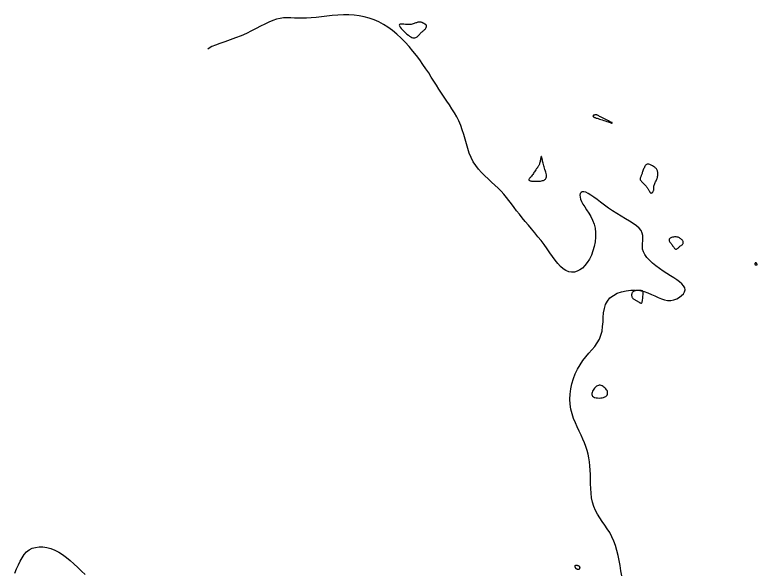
# Model space of a CAD drawing. Extents: x 3040093 to 3056816, y 408076 to 509144.
# Drawn here: x 3041447.5 to 3041597.5, y 421909.7 to 422022.3 of the extents above; entities that cross this region are included whole.
import ezdxf

# ---------------------------------------------------------------- set-up
doc = ezdxf.new("R2010")
doc.units = 0
doc.layers.add('V-CHAN-CONT-EL17', color=7, linetype='Continuous')

msp = doc.modelspace()

# ---------------------------------------------------------------- linework, layer by layer
at = {"layer": 'V-CHAN-CONT-EL17'}
for points in [[(3041570.14, 421908.9), (3041569.97, 421909.95), (3041569.79, 421911), (3041569.6, 421912.04), (3041569.38, 421913.06), (3041569.14, 421914.06), (3041568.85, 421915.02), (3041568.52, 421915.95), (3041568.14, 421916.82), (3041567.69, 421917.65), (3041567.21, 421918.43), (3041566.7, 421919.18), (3041566.18, 421919.91), (3041565.68, 421920.64), (3041565.22, 421921.39), (3041564.81, 421922.15), (3041564.47, 421922.96), (3041564.22, 421923.82), (3041564.04, 421924.71), (3041563.93, 421925.64), (3041563.87, 421926.58), (3041563.83, 421927.53), (3041563.81, 421928.47), (3041563.8, 421929.39), (3041563.76, 421930.28), (3041563.7, 421931.14), (3041563.6, 421931.96), (3041563.48, 421932.75), (3041563.31, 421933.52), (3041563.11, 421934.28), (3041562.87, 421935.04), (3041562.59, 421935.8), (3041562.27, 421936.57), (3041561.91, 421937.36), (3041561.53, 421938.17), (3041561.14, 421939), (3041560.76, 421939.86), (3041560.41, 421940.75), (3041560.11, 421941.67), (3041559.87, 421942.61), (3041559.72, 421943.6), (3041559.67, 421944.61), (3041559.71, 421945.65), (3041559.85, 421946.7), (3041560.07, 421947.74), (3041560.37, 421948.77), (3041560.75, 421949.76), (3041561.2, 421950.71), (3041561.71, 421951.59), (3041562.27, 421952.41), (3041562.88, 421953.17), (3041563.49, 421953.89), (3041564.09, 421954.59), (3041564.66, 421955.29), (3041565.17, 421956), (3041565.6, 421956.75), (3041565.93, 421957.54), (3041566.14, 421958.39), (3041566.27, 421959.29), (3041566.34, 421960.22), (3041566.39, 421961.14), (3041566.47, 421962.05), (3041566.61, 421962.92), (3041566.85, 421963.73), (3041567.22, 421964.45), (3041567.75, 421965.08), (3041568.43, 421965.6), (3041569.22, 421966.02), (3041570.09, 421966.34), (3041571.01, 421966.55), (3041571.96, 421966.66), (3041572.89, 421966.67), (3041573.79, 421966.57), (3041574.63, 421966.38), (3041575.41, 421966.11), (3041576.14, 421965.8), (3041576.83, 421965.48), (3041577.49, 421965.16), (3041578.13, 421964.89), (3041578.76, 421964.69), (3041579.4, 421964.58), (3041580.03, 421964.59), (3041580.65, 421964.71), (3041581.25, 421964.92), (3041581.78, 421965.21), (3041582.23, 421965.55), (3041582.59, 421965.93), (3041582.82, 421966.34), (3041582.91, 421966.74), (3041582.84, 421967.14), (3041582.62, 421967.54), (3041582.28, 421967.92), (3041581.82, 421968.32), (3041581.27, 421968.72), (3041580.64, 421969.13), (3041579.96, 421969.57), (3041579.24, 421970.03), (3041578.5, 421970.52), (3041577.75, 421971.03), (3041577.03, 421971.57), (3041576.36, 421972.12), (3041575.74, 421972.69), (3041575.21, 421973.26), (3041574.79, 421973.83), (3041574.5, 421974.41), (3041574.34, 421974.97), (3041574.29, 421975.53), (3041574.31, 421976.08), (3041574.36, 421976.62), (3041574.4, 421977.16), (3041574.38, 421977.68), (3041574.28, 421978.19), (3041574.05, 421978.68), (3041573.65, 421979.17), (3041573.12, 421979.65), (3041572.46, 421980.12), (3041571.71, 421980.6), (3041570.89, 421981.09), (3041570.03, 421981.59), (3041569.15, 421982.12), (3041568.27, 421982.67), (3041567.43, 421983.24), (3041566.62, 421983.83), (3041565.86, 421984.41), (3041565.15, 421984.96), (3041564.49, 421985.46), (3041563.89, 421985.88), (3041563.35, 421986.22), (3041562.88, 421986.45), (3041562.48, 421986.55), (3041562.16, 421986.53), (3041561.92, 421986.4), (3041561.76, 421986.17), (3041561.69, 421985.86), (3041561.7, 421985.48), (3041561.8, 421985.04), (3041562, 421984.56), (3041562.29, 421984.03), (3041562.64, 421983.47), (3041563.04, 421982.86), (3041563.46, 421982.21), (3041563.86, 421981.52), (3041564.23, 421980.79), (3041564.53, 421980), (3041564.75, 421979.16), (3041564.85, 421978.28), (3041564.85, 421977.36), (3041564.76, 421976.43), (3041564.57, 421975.5), (3041564.31, 421974.6), (3041563.99, 421973.74), (3041563.6, 421972.95), (3041563.17, 421972.24), (3041562.69, 421971.63), (3041562.19, 421971.13), (3041561.66, 421970.73), (3041561.11, 421970.46), (3041560.55, 421970.3), (3041559.98, 421970.27), (3041559.42, 421970.37), (3041558.86, 421970.6), (3041558.31, 421970.97), (3041557.77, 421971.46), (3041557.24, 421972.04), (3041556.7, 421972.71), (3041556.16, 421973.45), (3041555.61, 421974.23), (3041555.04, 421975.03), (3041554.45, 421975.85), (3041553.83, 421976.66), (3041553.2, 421977.45), (3041552.56, 421978.24), (3041551.91, 421979.02), (3041551.27, 421979.78), (3041550.64, 421980.53), (3041550.03, 421981.27), (3041549.44, 421981.99), (3041548.89, 421982.7), (3041548.37, 421983.39), (3041547.86, 421984.07), (3041547.35, 421984.74), (3041546.83, 421985.39), (3041546.3, 421986.04), (3041545.75, 421986.67), (3041545.15, 421987.29), (3041544.52, 421987.9), (3041543.85, 421988.51), (3041543.16, 421989.12), (3041542.48, 421989.75), (3041541.82, 421990.41), (3041541.19, 421991.1), (3041540.62, 421991.83), (3041540.11, 421992.61), (3041539.69, 421993.45), (3041539.33, 421994.33), (3041539.02, 421995.25), (3041538.74, 421996.2), (3041538.48, 421997.15), (3041538.21, 421998.1), (3041537.92, 421999.04), (3041537.59, 421999.96), (3041537.21, 422000.84), (3041536.79, 422001.68), (3041536.32, 422002.5), (3041535.82, 422003.3), (3041535.31, 422004.09), (3041534.78, 422004.88), (3041534.25, 422005.66), (3041533.72, 422006.44), (3041533.2, 422007.24), (3041532.69, 422008.05), (3041532.18, 422008.87), (3041531.66, 422009.71), (3041531.13, 422010.55), (3041530.57, 422011.41), (3041529.97, 422012.29), (3041529.34, 422013.17), (3041528.66, 422014.07), (3041527.94, 422014.98), (3041527.17, 422015.87), (3041526.38, 422016.74), (3041525.54, 422017.58), (3041524.69, 422018.37), (3041523.8, 422019.1), (3041522.9, 422019.77), (3041521.98, 422020.35), (3041521.05, 422020.85), (3041520.1, 422021.28), (3041519.12, 422021.63), (3041518.13, 422021.9), (3041517.11, 422022.1), (3041516.06, 422022.23), (3041514.99, 422022.29), (3041513.89, 422022.29), (3041512.78, 422022.23), (3041511.66, 422022.13), (3041510.55, 422022.01), (3041509.47, 422021.88), (3041508.41, 422021.76), (3041507.41, 422021.66), (3041506.46, 422021.6), (3041505.58, 422021.59), (3041504.77, 422021.61), (3041504, 422021.64), (3041503.26, 422021.68), (3041502.54, 422021.69), (3041501.83, 422021.66), (3041501.12, 422021.57), (3041500.4, 422021.41), (3041499.64, 422021.16), (3041498.85, 422020.83), (3041498.03, 422020.43), (3041497.17, 422019.99), (3041496.26, 422019.52), (3041495.31, 422019.03), (3041494.3, 422018.54), (3041493.25, 422018.07), (3041492.14, 422017.63), (3041491.03, 422017.23), (3041489.94, 422016.85), (3041488.93, 422016.5), (3041488.04, 422016.17), (3041487.32, 422015.87), (3041486.8, 422015.59), (3041486.53, 422015.33)], [(3041447.54, 421909.48), (3041447.89, 421910.32), (3041448.25, 421911.13), (3041448.62, 421911.89), (3041449, 421912.58), (3041449.43, 421913.2), (3041449.91, 421913.74), (3041450.44, 421914.17), (3041451.05, 421914.48), (3041451.72, 421914.68), (3041452.44, 421914.78), (3041453.2, 421914.76), (3041453.99, 421914.65), (3041454.79, 421914.43), (3041455.6, 421914.12), (3041456.4, 421913.71), (3041457.19, 421913.22), (3041457.96, 421912.65), (3041458.72, 421912.01), (3041459.48, 421911.34), (3041460.23, 421910.62), (3041460.97, 421909.89), (3041461.73, 421909.16)]]:
    msp.add_lwpolyline(points, dxfattribs=at)
for points in [[(3041525.22, 422020.04), (3041525.35, 422019.81), (3041525.56, 422019.55), (3041525.82, 422019.27), (3041526.11, 422018.97), (3041526.42, 422018.69), (3041526.73, 422018.42), (3041527.02, 422018.18), (3041527.28, 422017.99), (3041527.51, 422017.84), (3041527.72, 422017.73), (3041527.9, 422017.66), (3041528.06, 422017.62), (3041528.22, 422017.62), (3041528.36, 422017.64), (3041528.5, 422017.7), (3041528.64, 422017.78), (3041528.78, 422017.88), (3041528.91, 422017.99), (3041529.05, 422018.12), (3041529.18, 422018.25), (3041529.31, 422018.39), (3041529.44, 422018.52), (3041529.57, 422018.65), (3041529.69, 422018.76), (3041529.81, 422018.87), (3041529.92, 422018.97), (3041530.02, 422019.06), (3041530.12, 422019.14), (3041530.22, 422019.23), (3041530.3, 422019.31), (3041530.39, 422019.4), (3041530.46, 422019.49), (3041530.52, 422019.58), (3041530.58, 422019.67), (3041530.62, 422019.76), (3041530.66, 422019.85), (3041530.68, 422019.93), (3041530.69, 422020.01), (3041530.69, 422020.09), (3041530.67, 422020.15), (3041530.63, 422020.21), (3041530.59, 422020.26), (3041530.54, 422020.31), (3041530.48, 422020.35), (3041530.42, 422020.4), (3041530.35, 422020.44), (3041530.29, 422020.48), (3041530.23, 422020.52), (3041530.16, 422020.56), (3041530.1, 422020.6), (3041530.04, 422020.64), (3041529.97, 422020.68), (3041529.89, 422020.71), (3041529.81, 422020.74), (3041529.72, 422020.77), (3041529.62, 422020.79), (3041529.5, 422020.8), (3041529.38, 422020.81), (3041529.25, 422020.81), (3041529.11, 422020.8), (3041528.97, 422020.78), (3041528.82, 422020.74), (3041528.67, 422020.7), (3041528.51, 422020.65), (3041528.35, 422020.59), (3041528.18, 422020.53), (3041528, 422020.46), (3041527.8, 422020.41), (3041527.57, 422020.36), (3041527.33, 422020.34), (3041527.05, 422020.33), (3041526.75, 422020.34), (3041526.43, 422020.37), (3041526.12, 422020.4), (3041525.82, 422020.42), (3041525.56, 422020.42), (3041525.35, 422020.4), (3041525.22, 422020.33), (3041525.17, 422020.21)], [(3041564.32, 422001.9), (3041564.31, 422001.86), (3041564.32, 422001.82), (3041564.34, 422001.78), (3041564.37, 422001.74), (3041564.4, 422001.71), (3041564.44, 422001.67), (3041564.49, 422001.64), (3041564.54, 422001.61), (3041564.59, 422001.58), (3041564.66, 422001.56), (3041564.74, 422001.53), (3041564.84, 422001.49), (3041564.98, 422001.44), (3041565.14, 422001.39), (3041565.35, 422001.32), (3041565.6, 422001.24), (3041565.88, 422001.15), (3041566.18, 422001.05), (3041566.49, 422000.95), (3041566.8, 422000.85), (3041567.09, 422000.75), (3041567.36, 422000.67), (3041567.58, 422000.59), (3041567.77, 422000.53), (3041567.91, 422000.48), (3041568.01, 422000.44), (3041568.08, 422000.42), (3041568.12, 422000.4), (3041568.15, 422000.39), (3041568.16, 422000.39), (3041568.17, 422000.39), (3041568.17, 422000.39), (3041568.17, 422000.39), (3041568.18, 422000.39), (3041568.18, 422000.4), (3041568.18, 422000.41), (3041568.19, 422000.41), (3041568.19, 422000.42), (3041568.19, 422000.43), (3041568.19, 422000.44), (3041568.19, 422000.45), (3041568.2, 422000.46), (3041568.2, 422000.46), (3041568.2, 422000.47), (3041568.2, 422000.48), (3041568.19, 422000.49), (3041568.19, 422000.49), (3041568.19, 422000.5), (3041568.17, 422000.51), (3041568.15, 422000.52), (3041568.1, 422000.54), (3041568.04, 422000.57), (3041567.94, 422000.62), (3041567.81, 422000.68), (3041567.65, 422000.76), (3041567.44, 422000.86), (3041567.19, 422000.98), (3041566.93, 422001.11), (3041566.65, 422001.25), (3041566.37, 422001.39), (3041566.1, 422001.53), (3041565.86, 422001.65), (3041565.65, 422001.76), (3041565.47, 422001.86), (3041565.34, 422001.93), (3041565.23, 422001.99), (3041565.15, 422002.03), (3041565.08, 422002.07), (3041565.02, 422002.09), (3041564.96, 422002.1), (3041564.9, 422002.1), (3041564.83, 422002.09), (3041564.75, 422002.09), (3041564.67, 422002.07), (3041564.59, 422002.05), (3041564.51, 422002.03), (3041564.44, 422002), (3041564.39, 422001.97), (3041564.34, 422001.93)], [(3041551.37, 421988.91), (3041551.42, 421988.85), (3041551.5, 421988.81), (3041551.61, 421988.77), (3041551.74, 421988.74), (3041551.89, 421988.71), (3041552.06, 421988.69), (3041552.25, 421988.67), (3041552.44, 421988.66), (3041552.65, 421988.65), (3041552.86, 421988.65), (3041553.08, 421988.65), (3041553.3, 421988.66), (3041553.51, 421988.68), (3041553.72, 421988.71), (3041553.93, 421988.74), (3041554.12, 421988.79), (3041554.3, 421988.84), (3041554.46, 421988.91), (3041554.6, 421989), (3041554.72, 421989.11), (3041554.82, 421989.23), (3041554.88, 421989.38), (3041554.92, 421989.55), (3041554.92, 421989.75), (3041554.9, 421989.98), (3041554.85, 421990.22), (3041554.79, 421990.47), (3041554.71, 421990.73), (3041554.62, 421991.01), (3041554.53, 421991.28), (3041554.45, 421991.55), (3041554.37, 421991.81), (3041554.3, 421992.07), (3041554.24, 421992.31), (3041554.19, 421992.53), (3041554.14, 421992.74), (3041554.1, 421992.93), (3041554.06, 421993.1), (3041554.03, 421993.24), (3041554.01, 421993.35), (3041553.99, 421993.44), (3041553.98, 421993.51), (3041553.96, 421993.56), (3041553.95, 421993.59), (3041553.94, 421993.61), (3041553.93, 421993.63), (3041553.93, 421993.64), (3041553.91, 421993.64), (3041553.9, 421993.65), (3041553.89, 421993.65), (3041553.88, 421993.66), (3041553.87, 421993.66), (3041553.85, 421993.66), (3041553.85, 421993.66), (3041553.84, 421993.66), (3041553.83, 421993.65), (3041553.82, 421993.64), (3041553.82, 421993.63), (3041553.81, 421993.6), (3041553.8, 421993.55), (3041553.79, 421993.49), (3041553.77, 421993.41), (3041553.75, 421993.3), (3041553.73, 421993.16), (3041553.69, 421993), (3041553.66, 421992.82), (3041553.62, 421992.64), (3041553.57, 421992.46), (3041553.53, 421992.28), (3041553.48, 421992.11), (3041553.43, 421991.97), (3041553.38, 421991.85), (3041553.33, 421991.75), (3041553.27, 421991.67), (3041553.21, 421991.59), (3041553.15, 421991.52), (3041553.08, 421991.43), (3041553.01, 421991.34), (3041552.92, 421991.23), (3041552.83, 421991.1), (3041552.74, 421990.95), (3041552.63, 421990.78), (3041552.52, 421990.6), (3041552.4, 421990.42), (3041552.29, 421990.23), (3041552.16, 421990.05), (3041552.04, 421989.88), (3041551.91, 421989.72), (3041551.79, 421989.58), (3041551.67, 421989.45), (3041551.56, 421989.33), (3041551.48, 421989.23), (3041551.41, 421989.13), (3041551.37, 421989.05), (3041551.35, 421988.97)], [(3041574.02, 421988.76), (3041574.12, 421988.64), (3041574.25, 421988.5), (3041574.38, 421988.36), (3041574.53, 421988.22), (3041574.67, 421988.08), (3041574.81, 421987.94), (3041574.94, 421987.8), (3041575.06, 421987.67), (3041575.16, 421987.54), (3041575.25, 421987.42), (3041575.34, 421987.29), (3041575.41, 421987.18), (3041575.48, 421987.06), (3041575.54, 421986.95), (3041575.6, 421986.84), (3041575.66, 421986.73), (3041575.72, 421986.62), (3041575.77, 421986.52), (3041575.83, 421986.43), (3041575.89, 421986.36), (3041575.96, 421986.3), (3041576.02, 421986.27), (3041576.09, 421986.26), (3041576.16, 421986.29), (3041576.24, 421986.33), (3041576.31, 421986.4), (3041576.38, 421986.48), (3041576.45, 421986.58), (3041576.5, 421986.68), (3041576.55, 421986.78), (3041576.58, 421986.88), (3041576.6, 421986.97), (3041576.61, 421987.06), (3041576.6, 421987.15), (3041576.6, 421987.24), (3041576.6, 421987.33), (3041576.6, 421987.44), (3041576.61, 421987.56), (3041576.64, 421987.69), (3041576.68, 421987.85), (3041576.74, 421988.02), (3041576.81, 421988.2), (3041576.89, 421988.38), (3041576.97, 421988.57), (3041577.05, 421988.75), (3041577.13, 421988.91), (3041577.19, 421989.06), (3041577.25, 421989.2), (3041577.29, 421989.31), (3041577.33, 421989.41), (3041577.35, 421989.51), (3041577.37, 421989.6), (3041577.38, 421989.69), (3041577.39, 421989.79), (3041577.4, 421989.91), (3041577.4, 421990.03), (3041577.4, 421990.17), (3041577.4, 421990.32), (3041577.39, 421990.47), (3041577.37, 421990.62), (3041577.33, 421990.78), (3041577.28, 421990.92), (3041577.22, 421991.06), (3041577.13, 421991.19), (3041577.03, 421991.3), (3041576.91, 421991.4), (3041576.79, 421991.5), (3041576.65, 421991.59), (3041576.51, 421991.67), (3041576.36, 421991.75), (3041576.21, 421991.83), (3041576.06, 421991.91), (3041575.91, 421991.98), (3041575.77, 421992.04), (3041575.63, 421992.09), (3041575.49, 421992.12), (3041575.36, 421992.13), (3041575.24, 421992.11), (3041575.12, 421992.05), (3041575.01, 421991.96), (3041574.9, 421991.84), (3041574.81, 421991.69), (3041574.71, 421991.52), (3041574.63, 421991.34), (3041574.55, 421991.15), (3041574.48, 421990.96), (3041574.41, 421990.76), (3041574.34, 421990.58), (3041574.28, 421990.41), (3041574.22, 421990.24), (3041574.17, 421990.09), (3041574.12, 421989.94), (3041574.07, 421989.81), (3041574.02, 421989.68), (3041573.97, 421989.58), (3041573.93, 421989.48), (3041573.89, 421989.39), (3041573.85, 421989.31), (3041573.83, 421989.23), (3041573.83, 421989.15), (3041573.84, 421989.06), (3041573.87, 421988.97), (3041573.93, 421988.87)], [(3041580.31, 421975.79), (3041580.41, 421975.63), (3041580.52, 421975.48), (3041580.62, 421975.34), (3041580.72, 421975.2), (3041580.81, 421975.1), (3041580.91, 421975.01), (3041581, 421974.96), (3041581.1, 421974.95), (3041581.19, 421974.96), (3041581.28, 421975.01), (3041581.37, 421975.07), (3041581.47, 421975.15), (3041581.57, 421975.24), (3041581.67, 421975.34), (3041581.77, 421975.43), (3041581.88, 421975.52), (3041582, 421975.6), (3041582.11, 421975.68), (3041582.21, 421975.75), (3041582.31, 421975.83), (3041582.4, 421975.91), (3041582.46, 421975.99), (3041582.52, 421976.08), (3041582.54, 421976.18), (3041582.55, 421976.28), (3041582.54, 421976.39), (3041582.51, 421976.49), (3041582.46, 421976.6), (3041582.39, 421976.71), (3041582.31, 421976.82), (3041582.21, 421976.92), (3041582.09, 421977.03), (3041581.96, 421977.12), (3041581.82, 421977.2), (3041581.67, 421977.27), (3041581.51, 421977.33), (3041581.34, 421977.38), (3041581.15, 421977.41), (3041580.96, 421977.42), (3041580.77, 421977.41), (3041580.57, 421977.38), (3041580.37, 421977.34), (3041580.19, 421977.28), (3041580.03, 421977.21), (3041579.89, 421977.13), (3041579.78, 421977.04), (3041579.71, 421976.94), (3041579.68, 421976.84), (3041579.68, 421976.73), (3041579.72, 421976.61), (3041579.79, 421976.49), (3041579.87, 421976.37), (3041579.97, 421976.23), (3041580.08, 421976.09), (3041580.19, 421975.95)], [(3041597.24, 421971.76), (3041597.28, 421971.75), (3041597.31, 421971.75), (3041597.35, 421971.74), (3041597.38, 421971.74), (3041597.41, 421971.74), (3041597.43, 421971.75), (3041597.45, 421971.76), (3041597.47, 421971.78), (3041597.48, 421971.8), (3041597.48, 421971.82), (3041597.48, 421971.85), (3041597.47, 421971.88), (3041597.46, 421971.9), (3041597.46, 421971.93), (3041597.44, 421971.95), (3041597.44, 421971.97), (3041597.42, 421971.98), (3041597.41, 421972), (3041597.4, 421972.01), (3041597.39, 421972.02), (3041597.38, 421972.03), (3041597.38, 421972.04), (3041597.37, 421972.05), (3041597.36, 421972.06), (3041597.35, 421972.07), (3041597.34, 421972.08), (3041597.33, 421972.1), (3041597.32, 421972.11), (3041597.31, 421972.12), (3041597.29, 421972.13), (3041597.28, 421972.14), (3041597.25, 421972.15), (3041597.23, 421972.16), (3041597.2, 421972.16), (3041597.17, 421972.16), (3041597.14, 421972.15), (3041597.11, 421972.15), (3041597.09, 421972.13), (3041597.06, 421972.11), (3041597.05, 421972.09), (3041597.03, 421972.05), (3041597.02, 421972.02), (3041597.02, 421971.98), (3041597.02, 421971.95), (3041597.02, 421971.91), (3041597.02, 421971.88), (3041597.03, 421971.85), (3041597.04, 421971.83), (3041597.06, 421971.81), (3041597.08, 421971.8), (3041597.1, 421971.79), (3041597.12, 421971.78), (3041597.15, 421971.78), (3041597.18, 421971.77), (3041597.21, 421971.76)], [(3041574.29, 421964.51), (3041574.33, 421964.72), (3041574.36, 421964.95), (3041574.38, 421965.2), (3041574.4, 421965.45), (3041574.42, 421965.68), (3041574.43, 421965.9), (3041574.43, 421966.09), (3041574.42, 421966.24), (3041574.4, 421966.35), (3041574.37, 421966.44), (3041574.33, 421966.49), (3041574.26, 421966.53), (3041574.18, 421966.55), (3041574.07, 421966.56), (3041573.94, 421966.57), (3041573.78, 421966.58), (3041573.6, 421966.59), (3041573.41, 421966.6), (3041573.21, 421966.59), (3041573.01, 421966.57), (3041572.82, 421966.54), (3041572.64, 421966.48), (3041572.49, 421966.41), (3041572.36, 421966.3), (3041572.27, 421966.18), (3041572.19, 421966.04), (3041572.15, 421965.89), (3041572.12, 421965.74), (3041572.12, 421965.59), (3041572.14, 421965.44), (3041572.18, 421965.3), (3041572.23, 421965.18), (3041572.3, 421965.08), (3041572.39, 421964.99), (3041572.48, 421964.91), (3041572.59, 421964.83), (3041572.7, 421964.76), (3041572.81, 421964.7), (3041572.93, 421964.63), (3041573.05, 421964.56), (3041573.17, 421964.49), (3041573.29, 421964.43), (3041573.4, 421964.36), (3041573.52, 421964.29), (3041573.62, 421964.23), (3041573.72, 421964.17), (3041573.81, 421964.12), (3041573.89, 421964.08), (3041573.96, 421964.04), (3041574.02, 421964.02), (3041574.08, 421964.02), (3041574.13, 421964.05), (3041574.18, 421964.1), (3041574.22, 421964.2), (3041574.26, 421964.33)], [(3041564.42, 421945.09), (3041564.65, 421944.99), (3041564.93, 421944.92), (3041565.23, 421944.88), (3041565.55, 421944.86), (3041565.87, 421944.88), (3041566.17, 421944.92), (3041566.45, 421944.98), (3041566.69, 421945.07), (3041566.89, 421945.18), (3041567.05, 421945.31), (3041567.16, 421945.46), (3041567.24, 421945.62), (3041567.28, 421945.79), (3041567.27, 421945.97), (3041567.23, 421946.16), (3041567.15, 421946.35), (3041567.03, 421946.54), (3041566.89, 421946.73), (3041566.72, 421946.9), (3041566.53, 421947.06), (3041566.34, 421947.19), (3041566.14, 421947.3), (3041565.94, 421947.38), (3041565.75, 421947.43), (3041565.57, 421947.43), (3041565.4, 421947.41), (3041565.23, 421947.35), (3041565.06, 421947.26), (3041564.91, 421947.15), (3041564.75, 421947.01), (3041564.6, 421946.84), (3041564.46, 421946.64), (3041564.33, 421946.43), (3041564.21, 421946.22), (3041564.13, 421945.99), (3041564.08, 421945.78), (3041564.08, 421945.57), (3041564.13, 421945.38), (3041564.24, 421945.22)], [(3041560.86, 421911.1), (3041560.9, 421911.11), (3041560.94, 421911.1), (3041560.99, 421911.1), (3041561.04, 421911.08), (3041561.09, 421911.07), (3041561.15, 421911.05), (3041561.2, 421911.03), (3041561.26, 421911.01), (3041561.31, 421910.99), (3041561.37, 421910.97), (3041561.42, 421910.95), (3041561.46, 421910.92), (3041561.51, 421910.89), (3041561.55, 421910.85), (3041561.58, 421910.8), (3041561.6, 421910.74), (3041561.62, 421910.67), (3041561.63, 421910.6), (3041561.63, 421910.52), (3041561.62, 421910.45), (3041561.6, 421910.38), (3041561.58, 421910.32), (3041561.54, 421910.27), (3041561.49, 421910.23), (3041561.44, 421910.2), (3041561.37, 421910.19), (3041561.31, 421910.19), (3041561.24, 421910.19), (3041561.17, 421910.21), (3041561.1, 421910.24), (3041561.04, 421910.27), (3041560.98, 421910.31), (3041560.93, 421910.35), (3041560.88, 421910.41), (3041560.84, 421910.46), (3041560.81, 421910.52), (3041560.78, 421910.58), (3041560.75, 421910.64), (3041560.74, 421910.71), (3041560.73, 421910.77), (3041560.72, 421910.83), (3041560.73, 421910.89), (3041560.73, 421910.94), (3041560.75, 421910.99), (3041560.77, 421911.03), (3041560.79, 421911.07), (3041560.83, 421911.09)]]:
    msp.add_lwpolyline(points, close=True, dxfattribs=at)

doc.saveas('drawing.dxf')
